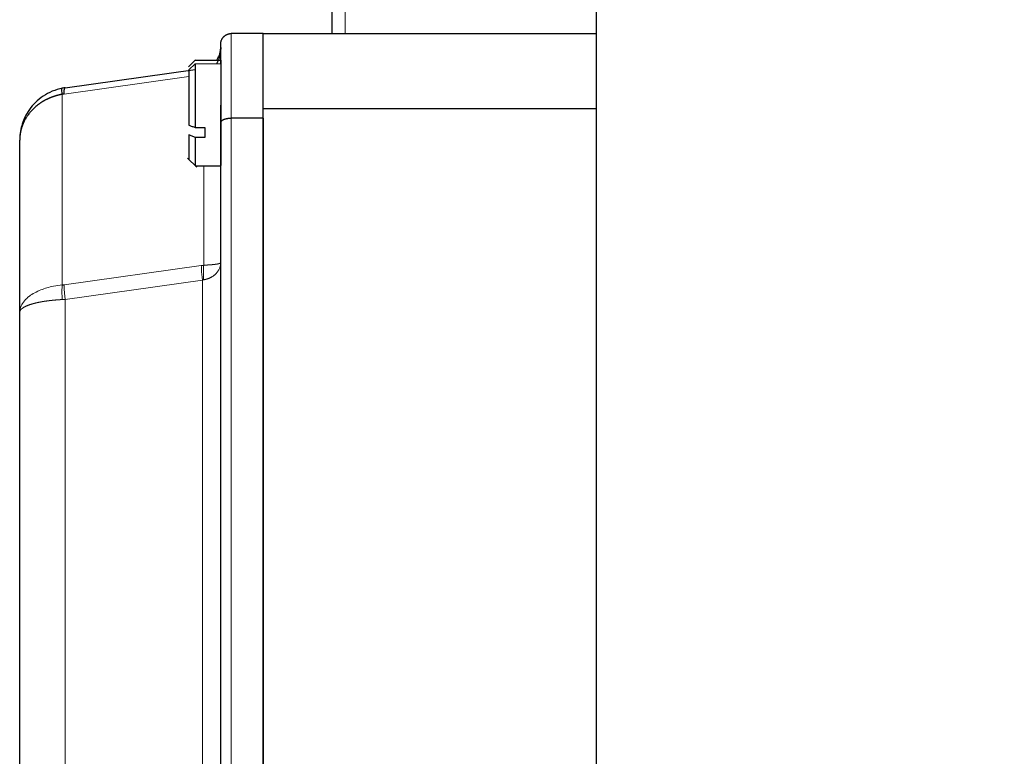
# Model space of a CAD drawing. Header units: inches. Extents: x 0 to 20790, y -12 to 14700.
# Tile 300 of 436: x 8942 to 9035, y 11225 to 11295. Entities that reach past the tile are written whole.
import ezdxf

# ---------------------------------------------------------------- set-up
doc = ezdxf.new("R2010")
doc.units = ezdxf.units.IN
doc.layers.add('1', color=7, linetype='Continuous', true_color=0xffffff)
doc.layers.add('254', color=7, linetype='Continuous', true_color=0xffffff)
doc.styles.add('latin_extended', font='simplex.shx')
doc.dimstyles.get("Standard").update_dxf_attribs({"dimtxt": 0.18, "dimasz": 0.18, "dimexe": 0.18, "dimexo": 0.0625, "dimgap": 0.09, "dimtad": 0, "dimtih": 1, "dimtoh": 1, "dimdec": 4, "dimzin": 0, "dimdsep": 46, "dimtxsty": 'Standard', "dimcen": 0.09, "dimadec": 0, "dimazin": 0, "dimtfac": 1, "dimtdec": 4, "dimtofl": 0, "dimtmove": 0, "dimatfit": 3, "dimfxl": 1, "dimtolj": 1, "dimtzin": 0, "dimarcsym": 0})

# ---------------------------------------------------------------- blocks, each defined once
blk = doc.blocks.new('_U3')
at = {"layer": '254', "color": 3, "linetype": 'Continuous', "lineweight": 13, "transparency": 16777216}
for p, q in [((8941.978, 11480.963), (8941.978, 12953.963)), ((11385.031, 10066.356), (11385.031, 12953.963)), ((9064.478, 12918.963), (11262.531, 12918.963))]:
    blk.add_line(p, q, dxfattribs=at)
at = {"layer": '254', "color": 3, "transparency": 16777216}
for points in [[(9064.478, 12939.38), (9064.478, 12898.546), (8941.978, 12918.963)], [(11262.531, 12898.546), (11262.531, 12939.38), (11385.031, 12918.963)]]:
    blk.add_solid(points, dxfattribs=at)
at = {"layer": 'Defpoints', "color": 0, "transparency": 16777216}
for p in [(11385.031, 12918.963), (8941.978, 11445.963), (11385.031, 10031.356)]:
    blk.add_point(p, dxfattribs=at)
at = {"layer": '254', "color": 2, "lineweight": 13, "transparency": 16777216, "insert": (9947.671, 13102.713), "char_height": 122.5, "attachment_point": 1, "style": 'latin_extended'}
blk.add_mtext('\\A1;2443', dxfattribs=at)

msp = doc.modelspace()

# ---------------------------------------------------------------- linework, layer by layer
at = {"layer": '1', "color": 2, "linetype": 'Continuous', "lineweight": 25}
for p, q in [((8996.478, 11354.964), (8996.478, 10414.964)), ((8971.478, 11295.963), (8971.478, 11293.463)), ((8964.978, 11293.463), (8961.978, 11293.463)), ((8964.978, 11286.363), (8964.978, 11293.463)), ((8960.978, 11290.602), (8960.978, 11292.463)), ((8958.581, 11290.966), (8957.928, 11290.313)), ((8958.578, 11290.602), (8958.578, 11284.57)), ((8946.282, 11288.336), (8958.578, 11290.064)), ((8946.171, 11287.742), (8946.004, 11287.714)), ((8960.978, 11285.049), (8960.978, 11286.697)), ((8964.978, 11286.363), (8996.478, 11286.363)), ((8964.978, 11170.563), (8964.978, 11286.363)), ((8960.978, 11171.877), (8960.978, 11285.049)), ((8964.978, 11285.463), (8961.978, 11285.463)), ((8964.978, 11285.463), (8964.978, 11171.463)), ((8958.578, 11284.57), (8959.478, 11284.57)), ((8941.978, 11267.09), (8941.978, 11283.384)), ((8959.478, 11283.643), (8958.578, 11283.643)), ((8958.578, 11283.643), (8958.578, 11280.963)), ((8957.85, 11281.691), (8958.706, 11280.835)), ((8958.578, 11280.963), (8960.978, 11280.963)), ((8959.145, 11271.538), (8959.368, 11271.563)), ((8946.004, 11269.696), (8946.171, 11269.715)), ((8941.978, 11189.836), (8941.978, 11267.09))]:
    msp.add_line(p, q, dxfattribs=at)
at = {"layer": '1', "color": 110, "linetype": 'Continuous', "lineweight": 13}
for p, q in [((8972.743, 11295.963), (8972.743, 11293.463)), ((8961.978, 11293.463), (8961.978, 11285.463)), ((8957.978, 11290.045), (8958.578, 11290.602)), ((8960.978, 11290.602), (8958.578, 11290.602)), ((8957.978, 11289.402), (8946.171, 11287.742)), ((8946.004, 11287.714), (8946.004, 11269.696)), ((8961.978, 11285.463), (8961.978, 11171.463)), ((8959.368, 11280.963), (8959.368, 11271.563)), ((8946.171, 11269.715), (8959.145, 11271.538)), ((8959.257, 11270.151), (8946.282, 11268.328)), ((8959.257, 11270.151), (8959.257, 11186.775)), ((8946.282, 11268.328), (8946.282, 11188.599))]:
    msp.add_line(p, q, dxfattribs=at)
at = {"layer": '1', "color": 2, "linetype": 'Continuous', "lineweight": 25}
for points, degree, knots in [([(8960.978, 11292.463), (8960.978, 11292.468), (8960.978, 11292.478), (8960.979, 11292.493), (8960.979, 11292.507), (8960.98, 11292.521), (8960.981, 11292.535), (8960.982, 11292.549), (8960.983, 11292.562), (8960.985, 11292.575), (8960.986, 11292.588), (8960.988, 11292.601), (8960.99, 11292.614), (8960.992, 11292.626), (8960.994, 11292.638), (8960.996, 11292.65), (8960.998, 11292.662), (8961.001, 11292.673), (8961.003, 11292.684), (8961.006, 11292.695), (8961.008, 11292.706), (8961.011, 11292.716), (8961.013, 11292.726), (8961.016, 11292.736), (8961.019, 11292.746), (8961.022, 11292.755), (8961.025, 11292.764), (8961.028, 11292.773), (8961.031, 11292.782), (8961.033, 11292.791), (8961.036, 11292.799), (8961.039, 11292.807), (8961.042, 11292.815), (8961.045, 11292.822), (8961.048, 11292.83), (8961.051, 11292.837), (8961.063, 11292.868), (8961.088, 11292.92), (8961.128, 11292.991), (8961.172, 11293.056), (8961.218, 11293.115), (8961.259, 11293.159), (8961.293, 11293.191), (8961.318, 11293.215), (8961.345, 11293.237), (8961.372, 11293.259), (8961.4, 11293.279), (8961.428, 11293.299), (8961.457, 11293.317), (8961.487, 11293.334), (8961.517, 11293.351), (8961.548, 11293.366), (8961.578, 11293.38), (8961.609, 11293.393), (8961.641, 11293.405), (8961.672, 11293.415), (8961.703, 11293.425), (8961.735, 11293.433), (8961.766, 11293.441), (8961.797, 11293.447), (8961.828, 11293.452), (8961.859, 11293.456), (8961.889, 11293.459), (8961.919, 11293.462), (8961.949, 11293.463), (8961.969, 11293.463), (8961.978, 11293.463)], 3, [0, 0, 0, 0, 0.009799, 0.019458, 0.028977, 0.038354, 0.04759, 0.056682, 0.065632, 0.074438, 0.083101, 0.091619, 0.099992, 0.10822, 0.116304, 0.124242, 0.132035, 0.139682, 0.147184, 0.154541, 0.161752, 0.168818, 0.175739, 0.182516, 0.189147, 0.195634, 0.201977, 0.208176, 0.214231, 0.220143, 0.225912, 0.231539, 0.237023, 0.242364, 0.247565, 0.252624, 0.257543, 0.312984, 0.365978, 0.416471, 0.464443, 0.509902, 0.531874, 0.553807, 0.57569, 0.597511, 0.619255, 0.640907, 0.662455, 0.683883, 0.705177, 0.726322, 0.747307, 0.768116, 0.788736, 0.809156, 0.829363, 0.849345, 0.869093, 0.888595, 0.907843, 0.926828, 0.945543, 0.96398, 0.982134, 1, 1, 1, 1]), ([(8960.978, 11292.14), (8960.978, 11292.13), (8960.978, 11292.111), (8960.978, 11292.082), (8960.977, 11292.053), (8960.976, 11292.025), (8960.975, 11291.998), (8960.974, 11291.97), (8960.973, 11291.943), (8960.971, 11291.917), (8960.969, 11291.891), (8960.967, 11291.865), (8960.965, 11291.84), (8960.962, 11291.815), (8960.96, 11291.79), (8960.957, 11291.766), (8960.955, 11291.742), (8960.952, 11291.719), (8960.949, 11291.696), (8960.945, 11291.673), (8960.942, 11291.651), (8960.939, 11291.629), (8960.935, 11291.607), (8960.932, 11291.586), (8960.928, 11291.565), (8960.925, 11291.545), (8960.921, 11291.525), (8960.917, 11291.506), (8960.913, 11291.486), (8960.91, 11291.468), (8960.906, 11291.449), (8960.902, 11291.431), (8960.898, 11291.413), (8960.894, 11291.396), (8960.89, 11291.379), (8960.886, 11291.363), (8960.874, 11291.315), (8960.853, 11291.237), (8960.821, 11291.132), (8960.786, 11291.031), (8960.748, 11290.935), (8960.709, 11290.843), (8960.669, 11290.756), (8960.627, 11290.674), (8960.597, 11290.621), (8960.582, 11290.595), (8960.582, 11290.595)], 3, [0, 0, 0, 0, 0.018081, 0.035934, 0.05356, 0.070958, 0.088127, 0.105068, 0.12178, 0.138263, 0.154517, 0.170541, 0.186336, 0.201902, 0.217238, 0.232344, 0.247221, 0.261869, 0.276287, 0.290476, 0.304436, 0.318167, 0.33167, 0.344943, 0.357989, 0.370807, 0.383397, 0.395759, 0.407894, 0.419803, 0.431484, 0.44294, 0.45417, 0.465174, 0.475953, 0.486508, 0.496838, 0.567525, 0.635969, 0.702163, 0.766104, 0.827796, 0.887246, 0.944466, 0.999476, 1, 1, 1, 1]), ([(8960.605, 11290.976), (8960.626, 11291.006), (8960.677, 11291.08), (8960.75, 11291.207), (8960.822, 11291.359), (8960.866, 11291.475), (8960.889, 11291.547), (8960.896, 11291.572), (8960.904, 11291.599), (8960.911, 11291.626), (8960.919, 11291.655), (8960.926, 11291.685), (8960.933, 11291.716), (8960.94, 11291.749), (8960.946, 11291.783), (8960.952, 11291.817), (8960.958, 11291.854), (8960.963, 11291.891), (8960.967, 11291.929), (8960.971, 11291.969), (8960.974, 11292.01), (8960.977, 11292.052), (8960.978, 11292.096), (8960.978, 11292.125), (8960.978, 11292.14)], 3, [0, 0, 0, 0, 0.083233, 0.208455, 0.342461, 0.485223, 0.505762, 0.52724, 0.549658, 0.573019, 0.597326, 0.622581, 0.648786, 0.675943, 0.704054, 0.733119, 0.76314, 0.794117, 0.826049, 0.858936, 0.892777, 0.927569, 0.963312, 1, 1, 1, 1]), ([(8960.978, 11290.895), (8960.978, 11290.953), (8960.978, 11290.968), (8960.978, 11290.602)], 2, [0, 0, 0, 0.275264, 1, 1, 1]), ([(8946.004, 11288.288), (8945.678, 11288.224), (8944.741, 11287.938), (8943.43, 11287.065), (8942.447, 11285.681), (8942.042, 11284.415), (8941.978, 11283.671), (8941.978, 11283.384)], 3, [0, 0, 0, 0, 0.144913, 0.425275, 0.675, 0.875, 1, 1, 1, 1]), ([(8946.004, 11287.714), (8945.993, 11287.712), (8945.971, 11287.708), (8945.938, 11287.702), (8945.906, 11287.696), (8945.873, 11287.689), (8945.84, 11287.683), (8945.807, 11287.676), (8945.774, 11287.669), (8945.741, 11287.661), (8945.708, 11287.654), (8945.675, 11287.646), (8945.642, 11287.638), (8945.609, 11287.629), (8945.575, 11287.621), (8945.542, 11287.612), (8945.509, 11287.603), (8945.476, 11287.594), (8945.442, 11287.585), (8945.409, 11287.575), (8945.375, 11287.565), (8945.342, 11287.555), (8945.309, 11287.545), (8945.275, 11287.534), (8945.242, 11287.523), (8945.208, 11287.512), (8945.175, 11287.501), (8945.141, 11287.489), (8945.108, 11287.477), (8945.074, 11287.465), (8945.041, 11287.453), (8945.008, 11287.441), (8944.974, 11287.428), (8944.941, 11287.415), (8944.908, 11287.402), (8944.874, 11287.388), (8944.841, 11287.374), (8944.808, 11287.36), (8944.775, 11287.346), (8944.742, 11287.332), (8944.709, 11287.317), (8944.676, 11287.302), (8944.643, 11287.287), (8944.61, 11287.271), (8944.577, 11287.256), (8944.545, 11287.24), (8944.512, 11287.224), (8944.479, 11287.207), (8944.447, 11287.19), (8944.415, 11287.174), (8944.382, 11287.156), (8944.35, 11287.139), (8944.318, 11287.121), (8944.286, 11287.104), (8944.254, 11287.086), (8944.223, 11287.067), (8944.191, 11287.049), (8944.159, 11287.03), (8944.128, 11287.011), (8944.097, 11286.992), (8944.066, 11286.972), (8944.035, 11286.952), (8944.004, 11286.932), (8943.973, 11286.912), (8943.942, 11286.892), (8943.912, 11286.871), (8943.882, 11286.85), (8943.852, 11286.829), (8943.822, 11286.808), (8943.792, 11286.786), (8943.762, 11286.764), (8943.733, 11286.742), (8943.703, 11286.72), (8943.674, 11286.698), (8943.645, 11286.675), (8943.617, 11286.652), (8943.547, 11286.596), (8943.44, 11286.505), (8943.302, 11286.378), (8943.174, 11286.25), (8943.055, 11286.121), (8942.943, 11285.991), (8942.837, 11285.858), (8942.737, 11285.723), (8942.644, 11285.586), (8942.557, 11285.448), (8942.477, 11285.309), (8942.423, 11285.205), (8942.389, 11285.137), (8942.374, 11285.106), (8942.359, 11285.075), (8942.344, 11285.042), (8942.329, 11285.009), (8942.315, 11284.976), (8942.3, 11284.941), (8942.285, 11284.906), (8942.27, 11284.87), (8942.255, 11284.833), (8942.241, 11284.796), (8942.227, 11284.758), (8942.212, 11284.719), (8942.198, 11284.679), (8942.185, 11284.639), (8942.171, 11284.598), (8942.158, 11284.556), (8942.145, 11284.513), (8942.132, 11284.47), (8942.12, 11284.425), (8942.107, 11284.381), (8942.096, 11284.335), (8942.084, 11284.288), (8942.073, 11284.241), (8942.063, 11284.193), (8942.053, 11284.144), (8942.044, 11284.095), (8942.035, 11284.045), (8942.026, 11283.994), (8942.018, 11283.942), (8942.011, 11283.889), (8942.004, 11283.836), (8941.999, 11283.782), (8941.993, 11283.727), (8941.989, 11283.672), (8941.985, 11283.616), (8941.982, 11283.559), (8941.98, 11283.501), (8941.979, 11283.443), (8941.978, 11283.404), (8941.978, 11283.384)], 3, [0, 0, 0, 0, 0.004758, 0.009533, 0.014325, 0.019135, 0.023962, 0.028806, 0.033667, 0.038544, 0.043438, 0.048349, 0.053276, 0.058219, 0.063179, 0.068154, 0.073146, 0.078153, 0.083175, 0.088213, 0.093266, 0.098334, 0.103418, 0.108516, 0.113628, 0.118755, 0.123897, 0.129053, 0.134222, 0.139406, 0.144603, 0.149813, 0.155037, 0.160274, 0.165524, 0.170787, 0.176063, 0.18135, 0.18665, 0.191962, 0.197286, 0.202622, 0.207969, 0.213327, 0.218697, 0.224077, 0.229468, 0.234869, 0.240281, 0.245703, 0.251134, 0.256576, 0.262026, 0.267486, 0.272955, 0.278433, 0.283919, 0.289414, 0.294917, 0.300428, 0.305947, 0.311473, 0.317007, 0.322547, 0.328095, 0.333649, 0.33921, 0.344777, 0.35035, 0.355928, 0.361512, 0.367102, 0.372696, 0.378296, 0.3839, 0.389509, 0.395121, 0.425018, 0.453976, 0.482007, 0.509226, 0.536226, 0.56308, 0.589754, 0.616219, 0.642445, 0.668401, 0.69406, 0.699541, 0.705129, 0.710825, 0.71663, 0.722543, 0.728565, 0.734697, 0.740939, 0.74729, 0.753753, 0.760326, 0.767011, 0.773807, 0.780715, 0.787735, 0.794867, 0.802112, 0.80947, 0.816941, 0.824525, 0.832222, 0.840034, 0.847958, 0.855996, 0.864149, 0.872414, 0.880794, 0.889287, 0.897894, 0.906614, 0.915447, 0.924394, 0.933453, 0.942626, 0.95191, 0.961306, 0.970813, 0.980432, 0.990161, 1, 1, 1, 1]), ([(8946.171, 11287.742), (8946.171, 11287.823), (8946.175, 11287.972), (8946.189, 11288.118), (8946.21, 11288.231), (8946.238, 11288.309), (8946.267, 11288.333), (8946.282, 11288.336)], 3, [0, 0, 0, 0, 0.222222, 0.444444, 0.555556, 0.777778, 1, 1, 1, 1]), ([(8957.978, 11284.796), (8958.075, 11284.759), (8958.275, 11284.684), (8958.475, 11284.609), (8958.578, 11284.57)], 3, [0, 0, 0, 0, 0.484397, 1, 1, 1, 1]), ([(8960.978, 11285.049), (8960.978, 11285.051), (8960.978, 11285.055), (8960.979, 11285.061), (8960.979, 11285.067), (8960.98, 11285.073), (8960.981, 11285.079), (8960.982, 11285.084), (8960.983, 11285.09), (8960.985, 11285.096), (8960.986, 11285.101), (8960.988, 11285.106), (8960.99, 11285.112), (8960.992, 11285.117), (8960.994, 11285.122), (8960.996, 11285.127), (8960.998, 11285.131), (8961.001, 11285.136), (8961.003, 11285.141), (8961.006, 11285.145), (8961.008, 11285.15), (8961.011, 11285.154), (8961.013, 11285.158), (8961.016, 11285.162), (8961.019, 11285.166), (8961.022, 11285.17), (8961.025, 11285.174), (8961.028, 11285.178), (8961.031, 11285.181), (8961.033, 11285.185), (8961.036, 11285.188), (8961.039, 11285.191), (8961.042, 11285.195), (8961.045, 11285.198), (8961.048, 11285.201), (8961.051, 11285.204), (8961.063, 11285.217), (8961.088, 11285.238), (8961.128, 11285.268), (8961.172, 11285.295), (8961.218, 11285.319), (8961.259, 11285.337), (8961.293, 11285.351), (8961.318, 11285.36), (8961.345, 11285.37), (8961.372, 11285.379), (8961.4, 11285.387), (8961.428, 11285.395), (8961.457, 11285.403), (8961.487, 11285.411), (8961.517, 11285.417), (8961.548, 11285.424), (8961.578, 11285.43), (8961.609, 11285.435), (8961.641, 11285.44), (8961.672, 11285.444), (8961.703, 11285.448), (8961.735, 11285.452), (8961.766, 11285.455), (8961.797, 11285.457), (8961.828, 11285.459), (8961.859, 11285.461), (8961.889, 11285.462), (8961.919, 11285.463), (8961.949, 11285.463), (8961.969, 11285.463), (8961.978, 11285.463)], 3, [0, 0, 0, 0, 0.009799, 0.019458, 0.028977, 0.038354, 0.04759, 0.056682, 0.065632, 0.074438, 0.083101, 0.091619, 0.099992, 0.10822, 0.116304, 0.124242, 0.132035, 0.139682, 0.147184, 0.154541, 0.161752, 0.168818, 0.175739, 0.182516, 0.189147, 0.195634, 0.201977, 0.208176, 0.214231, 0.220143, 0.225912, 0.231539, 0.237022, 0.242364, 0.247565, 0.252624, 0.257543, 0.312984, 0.365978, 0.416471, 0.464443, 0.509902, 0.531874, 0.553807, 0.57569, 0.597511, 0.619255, 0.640907, 0.662455, 0.683883, 0.705177, 0.726322, 0.747307, 0.768116, 0.788736, 0.809156, 0.829363, 0.849345, 0.869093, 0.888595, 0.907843, 0.926828, 0.945543, 0.96398, 0.982134, 1, 1, 1, 1]), ([(8958.578, 11283.643), (8958.475, 11283.681), (8958.275, 11283.756), (8958.075, 11283.831), (8957.978, 11283.868)], 3, [0, 0, 0, 0, 0.515603, 1, 1, 1, 1]), ([(8960.978, 11284.09), (8960.978, 11283.179), (8960.978, 11281.742), (8960.978, 11280.983), (8960.978, 11280.974), (8960.978, 11280.974)], 2, [0, 0, 0, 0.331565, 0.66313, 0.994695, 1, 1, 1])]:
    msp.add_open_spline(points, degree=degree, knots=knots, dxfattribs=at)
for points, degree in [([(8964.978, 11293.463), (8996.478, 11293.463)], 1), ([(8960.978, 11290.897), (8958.578, 11290.897)], 1), ([(8960.978, 11290.602), (8960.978, 11290.235), (8960.978, 11288.823), (8960.978, 11287.019), (8960.978, 11285.001), (8960.978, 11284.09)], 2), ([(8946.004, 11287.714), (8945.99, 11287.832), (8945.972, 11288.039), (8945.972, 11288.237), (8945.99, 11288.286), (8946.004, 11288.288)], 3), ([(8946.282, 11288.336), (8946.189, 11288.323), (8946.096, 11288.307), (8946.004, 11288.288)], 3), ([(8959.478, 11284.57), (8959.478, 11284.41), (8959.478, 11284.252), (8959.478, 11284.097)], 3), ([(8959.478, 11284.097), (8959.478, 11283.942), (8959.478, 11283.79), (8959.478, 11283.643)], 3), ([(8959.368, 11270.176), (8959.331, 11270.17), (8959.294, 11270.161), (8959.257, 11270.151)], 3)]:
    msp.add_open_spline(points, degree=degree, dxfattribs=at)
for points, weights in [([(8957.978, 11290.045), (8957.978, 11288.58), (8957.978, 11284.796)], [1, 0.730173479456, 0.957499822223]), ([(8957.978, 11283.868), (8957.978, 11281.563), (8957.978, 11281.563)], [0.957499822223, 0.792720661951, 0.889154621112])]:
    msp.add_rational_spline(points, weights, degree=2, dxfattribs=at)
at = {"layer": '1', "color": 110, "linetype": 'Continuous', "lineweight": 13}
for points, knots in [([(8960.978, 11271.801), (8960.978, 11271.795), (8960.978, 11271.782), (8960.978, 11271.764), (8960.977, 11271.745), (8960.976, 11271.727), (8960.975, 11271.709), (8960.974, 11271.692), (8960.972, 11271.674), (8960.971, 11271.657), (8960.969, 11271.64), (8960.967, 11271.624), (8960.965, 11271.608), (8960.962, 11271.592), (8960.96, 11271.576), (8960.957, 11271.56), (8960.954, 11271.545), (8960.951, 11271.53), (8960.948, 11271.515), (8960.945, 11271.501), (8960.942, 11271.486), (8960.938, 11271.472), (8960.935, 11271.459), (8960.932, 11271.445), (8960.928, 11271.432), (8960.924, 11271.419), (8960.921, 11271.406), (8960.917, 11271.394), (8960.913, 11271.381), (8960.909, 11271.369), (8960.905, 11271.358), (8960.901, 11271.346), (8960.898, 11271.335), (8960.894, 11271.324), (8960.89, 11271.313), (8960.886, 11271.303), (8960.869, 11271.259), (8960.836, 11271.183), (8960.78, 11271.079), (8960.719, 11270.982), (8960.653, 11270.894), (8960.595, 11270.824), (8960.546, 11270.771), (8960.506, 11270.731), (8960.461, 11270.688), (8960.411, 11270.644), (8960.353, 11270.596), (8960.288, 11270.547), (8960.218, 11270.5), (8960.147, 11270.456), (8960.087, 11270.422), (8960.039, 11270.396), (8960.003, 11270.378), (8959.967, 11270.361), (8959.931, 11270.344), (8959.894, 11270.328), (8959.858, 11270.313), (8959.82, 11270.298), (8959.783, 11270.284), (8959.746, 11270.271), (8959.708, 11270.259), (8959.67, 11270.247), (8959.633, 11270.236), (8959.595, 11270.225), (8959.557, 11270.215), (8959.519, 11270.206), (8959.481, 11270.197), (8959.444, 11270.189), (8959.406, 11270.182), (8959.381, 11270.178), (8959.368, 11270.176)], [0, 0, 0, 0, 0.00915, 0.018181, 0.027093, 0.035885, 0.044558, 0.053112, 0.061545, 0.069858, 0.078052, 0.086125, 0.094077, 0.10191, 0.109622, 0.117214, 0.124685, 0.132037, 0.139268, 0.146378, 0.153369, 0.160239, 0.166989, 0.17362, 0.18013, 0.186521, 0.192792, 0.198944, 0.204976, 0.210889, 0.216684, 0.222359, 0.227916, 0.233354, 0.238674, 0.243876, 0.248959, 0.305151, 0.358436, 0.408807, 0.456272, 0.500858, 0.522778, 0.546093, 0.570834, 0.597372, 0.625811, 0.658563, 0.690311, 0.721017, 0.750645, 0.764827, 0.778896, 0.792853, 0.806695, 0.820422, 0.834032, 0.847525, 0.860899, 0.874153, 0.887287, 0.9003, 0.913192, 0.925961, 0.938608, 0.951132, 0.963533, 0.975811, 0.987967, 1, 1, 1, 1]), ([(8959.368, 11271.563), (8959.375, 11271.563), (8959.387, 11271.563), (8959.407, 11271.564), (8959.426, 11271.564), (8959.446, 11271.565), (8959.465, 11271.565), (8959.485, 11271.566), (8959.504, 11271.567), (8959.524, 11271.567), (8959.544, 11271.568), (8959.563, 11271.568), (8959.583, 11271.569), (8959.603, 11271.57), (8959.623, 11271.57), (8959.642, 11271.571), (8959.662, 11271.572), (8959.682, 11271.573), (8959.702, 11271.574), (8959.722, 11271.575), (8959.742, 11271.576), (8959.762, 11271.577), (8959.781, 11271.578), (8959.801, 11271.579), (8959.821, 11271.58), (8959.841, 11271.581), (8959.861, 11271.582), (8959.88, 11271.583), (8959.9, 11271.584), (8959.92, 11271.586), (8959.939, 11271.587), (8959.959, 11271.588), (8959.978, 11271.59), (8959.998, 11271.591), (8960.017, 11271.593), (8960.036, 11271.594), (8960.055, 11271.596), (8960.074, 11271.597), (8960.093, 11271.599), (8960.112, 11271.601), (8960.131, 11271.602), (8960.149, 11271.604), (8960.168, 11271.606), (8960.186, 11271.608), (8960.205, 11271.609), (8960.223, 11271.611), (8960.241, 11271.613), (8960.258, 11271.615), (8960.276, 11271.617), (8960.294, 11271.619), (8960.311, 11271.621), (8960.328, 11271.623), (8960.345, 11271.625), (8960.362, 11271.627), (8960.379, 11271.629), (8960.396, 11271.631), (8960.412, 11271.633), (8960.428, 11271.635), (8960.444, 11271.637), (8960.46, 11271.639), (8960.475, 11271.641), (8960.491, 11271.643), (8960.506, 11271.645), (8960.521, 11271.647), (8960.536, 11271.649), (8960.55, 11271.651), (8960.565, 11271.653), (8960.584, 11271.656), (8960.607, 11271.66), (8960.633, 11271.664), (8960.659, 11271.669), (8960.685, 11271.674), (8960.71, 11271.679), (8960.735, 11271.684), (8960.758, 11271.69), (8960.781, 11271.695), (8960.803, 11271.701), (8960.824, 11271.707), (8960.844, 11271.713), (8960.863, 11271.72), (8960.878, 11271.725), (8960.889, 11271.729), (8960.897, 11271.732), (8960.906, 11271.736), (8960.914, 11271.739), (8960.921, 11271.743), (8960.929, 11271.747), (8960.936, 11271.751), (8960.943, 11271.755), (8960.95, 11271.76), (8960.956, 11271.764), (8960.961, 11271.769), (8960.966, 11271.774), (8960.971, 11271.779), (8960.974, 11271.784), (8960.976, 11271.79), (8960.978, 11271.795), (8960.978, 11271.799), (8960.978, 11271.801)], [0, 0, 0, 0, 0.006154, 0.012353, 0.018596, 0.024885, 0.031218, 0.037597, 0.04402, 0.050488, 0.057002, 0.06356, 0.070164, 0.076812, 0.083506, 0.090244, 0.097027, 0.103854, 0.110726, 0.117643, 0.124603, 0.131608, 0.138656, 0.145748, 0.152884, 0.160063, 0.167285, 0.17455, 0.181857, 0.189207, 0.196599, 0.204033, 0.211508, 0.219025, 0.226583, 0.234181, 0.24182, 0.249499, 0.257217, 0.264976, 0.272773, 0.280609, 0.288484, 0.296397, 0.304347, 0.312336, 0.320361, 0.328423, 0.336522, 0.344657, 0.352828, 0.361034, 0.369275, 0.377551, 0.385862, 0.394207, 0.402586, 0.410998, 0.419443, 0.427921, 0.436432, 0.444974, 0.453549, 0.462156, 0.470811, 0.479554, 0.488387, 0.49731, 0.514327, 0.531739, 0.549547, 0.567753, 0.586358, 0.605364, 0.62477, 0.644578, 0.664786, 0.685395, 0.706404, 0.727811, 0.749616, 0.760395, 0.771663, 0.783419, 0.795666, 0.808406, 0.82164, 0.835368, 0.849593, 0.864314, 0.879534, 0.895251, 0.911466, 0.928179, 0.94539, 0.963098, 0.981302, 1, 1, 1, 1]), ([(8959.145, 11271.538), (8959.145, 11271.376), (8959.159, 11271.043), (8959.205, 11270.549), (8959.241, 11270.265), (8959.257, 11270.151)], [0, 0, 0, 0, 0.444444, 0.777778, 1, 1, 1, 1]), ([(8959.368, 11271.563), (8959.345, 11271.353), (8959.329, 11270.971), (8959.347, 11270.468), (8959.362, 11270.249), (8959.368, 11270.176)], [0, 0, 0, 0, 0.571429, 0.857143, 1, 1, 1, 1]), ([(8946.004, 11269.696), (8945.723, 11269.666), (8945.005, 11269.556), (8943.888, 11269.227), (8942.747, 11268.605), (8942.099, 11267.842), (8941.978, 11267.297), (8941.978, 11267.09)], [0, 0, 0, 0, 0.125, 0.325, 0.552099, 0.829835, 1, 1, 1, 1]), ([(8946.282, 11268.328), (8946.265, 11268.456), (8946.241, 11268.648), (8946.215, 11268.897), (8946.199, 11269.078), (8946.187, 11269.252), (8946.175, 11269.473), (8946.171, 11269.623), (8946.171, 11269.715)], [0, 0, 0, 0, 0.25, 0.375, 0.5, 0.625, 0.75, 1, 1, 1, 1]), ([(8946.004, 11268.309), (8945.992, 11268.308), (8945.969, 11268.307), (8945.934, 11268.305), (8945.899, 11268.303), (8945.863, 11268.301), (8945.828, 11268.299), (8945.793, 11268.297), (8945.757, 11268.295), (8945.722, 11268.293), (8945.686, 11268.29), (8945.65, 11268.288), (8945.615, 11268.285), (8945.579, 11268.283), (8945.543, 11268.28), (8945.507, 11268.277), (8945.471, 11268.274), (8945.435, 11268.271), (8945.399, 11268.268), (8945.363, 11268.265), (8945.327, 11268.262), (8945.291, 11268.259), (8945.255, 11268.256), (8945.218, 11268.252), (8945.182, 11268.249), (8945.146, 11268.245), (8945.11, 11268.242), (8945.074, 11268.238), (8945.037, 11268.234), (8945.001, 11268.23), (8944.965, 11268.226), (8944.929, 11268.222), (8944.893, 11268.218), (8944.857, 11268.214), (8944.821, 11268.21), (8944.785, 11268.205), (8944.749, 11268.201), (8944.713, 11268.196), (8944.677, 11268.192), (8944.641, 11268.187), (8944.605, 11268.183), (8944.57, 11268.178), (8944.534, 11268.173), (8944.499, 11268.168), (8944.463, 11268.163), (8944.428, 11268.158), (8944.393, 11268.153), (8944.358, 11268.147), (8944.323, 11268.142), (8944.288, 11268.137), (8944.253, 11268.131), (8944.218, 11268.125), (8944.184, 11268.12), (8944.15, 11268.114), (8944.115, 11268.108), (8944.081, 11268.102), (8944.047, 11268.096), (8944.014, 11268.09), (8943.98, 11268.084), (8943.947, 11268.078), (8943.913, 11268.072), (8943.88, 11268.065), (8943.847, 11268.059), (8943.814, 11268.053), (8943.782, 11268.046), (8943.75, 11268.039), (8943.717, 11268.033), (8943.685, 11268.026), (8943.654, 11268.019), (8943.622, 11268.012), (8943.591, 11268.005), (8943.56, 11267.998), (8943.529, 11267.99), (8943.498, 11267.983), (8943.468, 11267.976), (8943.438, 11267.968), (8943.408, 11267.961), (8943.378, 11267.953), (8943.349, 11267.946), (8943.32, 11267.938), (8943.291, 11267.93), (8943.262, 11267.922), (8943.234, 11267.914), (8943.206, 11267.906), (8943.178, 11267.898), (8943.15, 11267.89), (8943.108, 11267.877), (8943.052, 11267.86), (8942.984, 11267.838), (8942.916, 11267.815), (8942.85, 11267.791), (8942.784, 11267.767), (8942.72, 11267.741), (8942.657, 11267.715), (8942.596, 11267.689), (8942.537, 11267.661), (8942.48, 11267.633), (8942.425, 11267.604), (8942.372, 11267.574), (8942.322, 11267.543), (8942.286, 11267.519), (8942.262, 11267.503), (8942.25, 11267.494), (8942.237, 11267.485), (8942.224, 11267.475), (8942.212, 11267.465), (8942.199, 11267.455), (8942.187, 11267.445), (8942.174, 11267.434), (8942.162, 11267.424), (8942.15, 11267.412), (8942.138, 11267.401), (8942.126, 11267.39), (8942.115, 11267.378), (8942.103, 11267.366), (8942.092, 11267.354), (8942.082, 11267.341), (8942.071, 11267.328), (8942.061, 11267.315), (8942.052, 11267.302), (8942.043, 11267.288), (8942.034, 11267.275), (8942.026, 11267.261), (8942.018, 11267.246), (8942.011, 11267.232), (8942.005, 11267.217), (8941.999, 11267.202), (8941.993, 11267.187), (8941.989, 11267.171), (8941.985, 11267.156), (8941.982, 11267.14), (8941.98, 11267.123), (8941.979, 11267.107), (8941.978, 11267.096), (8941.978, 11267.09)], [0, 0, 0, 0, 0.005099, 0.01022, 0.015364, 0.020531, 0.02572, 0.030931, 0.036164, 0.041418, 0.046695, 0.051993, 0.057312, 0.062653, 0.068014, 0.073396, 0.078799, 0.084222, 0.089665, 0.095129, 0.100612, 0.106114, 0.111636, 0.117177, 0.122737, 0.128316, 0.133914, 0.139529, 0.145163, 0.150814, 0.156483, 0.162169, 0.167872, 0.173592, 0.179329, 0.185082, 0.190851, 0.196636, 0.202436, 0.208252, 0.214083, 0.219928, 0.225788, 0.231662, 0.23755, 0.243452, 0.249367, 0.255295, 0.261236, 0.267189, 0.273154, 0.279132, 0.285121, 0.291121, 0.297133, 0.303155, 0.309188, 0.31523, 0.321283, 0.327345, 0.333416, 0.339497, 0.345585, 0.351682, 0.357788, 0.3639, 0.37002, 0.376148, 0.382282, 0.388422, 0.394568, 0.400721, 0.406878, 0.413041, 0.419209, 0.425381, 0.431558, 0.437738, 0.443922, 0.45011, 0.4563, 0.462493, 0.468689, 0.474886, 0.481105, 0.487368, 0.493676, 0.509748, 0.526111, 0.542763, 0.559708, 0.576944, 0.594474, 0.612297, 0.630412, 0.64882, 0.667519, 0.686508, 0.705785, 0.725347, 0.745193, 0.750708, 0.756357, 0.762141, 0.768062, 0.774118, 0.780311, 0.786641, 0.793109, 0.799714, 0.806456, 0.813338, 0.820357, 0.827516, 0.834814, 0.842251, 0.849828, 0.857544, 0.865401, 0.873397, 0.881533, 0.88981, 0.898226, 0.906782, 0.915479, 0.924315, 0.93329, 0.942405, 0.951659, 0.961052, 0.970583, 0.980251, 0.990057, 1, 1, 1, 1]), ([(8946.282, 11268.328), (8946.272, 11268.327), (8946.251, 11268.325), (8946.22, 11268.323), (8946.189, 11268.32), (8946.158, 11268.318), (8946.127, 11268.316), (8946.096, 11268.314), (8946.065, 11268.312), (8946.034, 11268.31), (8946.014, 11268.309), (8946.004, 11268.309)], [0, 0, 0, 0, 0.111307, 0.222566, 0.333777, 0.444939, 0.556052, 0.667115, 0.778128, 0.889089, 1, 1, 1, 1])]:
    msp.add_open_spline(points, degree=3, knots=knots, dxfattribs=at)
msp.add_open_spline([(8946.004, 11268.309), (8945.99, 11268.479), (8945.972, 11268.82), (8945.972, 11269.298), (8945.99, 11269.574), (8946.004, 11269.696)], degree=3, dxfattribs=at)

# ---------------------------------------------------------------- dimensions: what is measured, and where the dimension line sits
at = {"layer": '254', "color": 2, "linetype": 'Continuous', "lineweight": 13}
dim = msp.add_linear_dim(base=(11385.031, 12918.963), p1=(8941.978, 11445.963), p2=(11385.031, 10031.356), dimstyle='Standard', override={"dimscale": 35, "dimtxt": 3.5, "dimasz": 3.5, "dimexe": 1, "dimexo": 1, "dimgap": 1.75, "dimtad": 1, "dimtih": 1, "dimtoh": 0, "dimdec": 0, "dimlfac": 1, "dimzin": 8, "dimdsep": 46, "dimlunit": 2, "dimtxsty": 'latin_extended', "dimsah": 1, "dimse1": 0, "dimse2": 0, "dimsd1": 0, "dimsd2": 0, "dimclrd": 3, "dimclre": 3, "dimclrt": 2, "dimtol": 0, "dimtm": -0.1, "dimtfac": 0.714286, "dimtdec": 3, "dimtofl": 1, "dimtmove": 0, "dimtzin": 8, "dimlwd": 13, "dimlwe": 13}, dxfattribs=at)
dim.commit()
dim.dimension.update_dxf_attribs({"geometry": '_U3', "text_midpoint": (10163.505, 12918.963), "dimtype": 160})

doc.saveas('drawing.dxf')
